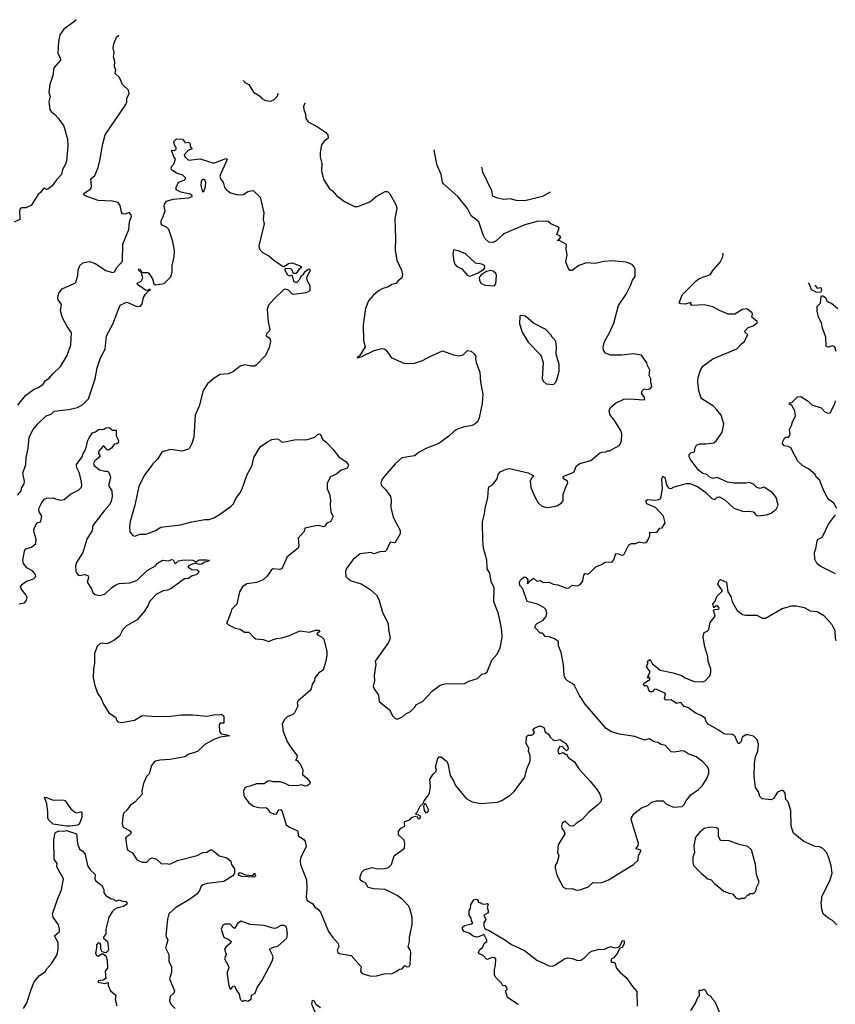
# Model space of a CAD drawing. Extents: x 1933546 to 2138868, y 524910 to 667279.
# Tile 462 of 466: x 2078270 to 2085689, y 637952 to 646914. Entities that reach past the tile are written whole.
import ezdxf

# ---------------------------------------------------------------- set-up
doc = ezdxf.new("R2010")
doc.units = 0

msp = doc.modelspace()

# ---------------------------------------------------------------- linework, layer by layer
at = {"layer": '0CON10XD'}
for points in [[(2078785, 646913.6), (2078760.3, 646889.7), (2078672.1, 646827.9), (2078634.2, 646775), (2078622, 646715), (2078615.8, 646605), (2078639.2, 646565), (2078640, 646545), (2078581.4, 646475), (2078570, 646405), (2078544.2, 646324.2), (2078536, 646255), (2078547.5, 646215), (2078534.4, 646165), (2078543.8, 646095), (2078555, 646077.5), (2078587.5, 646055), (2078623.8, 646013.8), (2078671.2, 645945), (2078706.2, 645825), (2078708.8, 645765), (2078696.4, 645626.4), (2078685, 645592.5), (2078659.5, 645550.5), (2078651.2, 645505), (2078603.3, 645455), (2078565, 645402.5), (2078525, 645370), (2078515, 645366.7), (2078495, 645381.2), (2078485, 645376.2), (2078459.5, 645340.5), (2078435, 645320), (2078375, 645222.5), (2078325, 645200), (2078289.3, 645200.7), (2078275, 645193.3), (2078268, 645175), (2078270, 645095), (2078218.9, 645071.1)], [(2078253.1, 643405), (2078324.6, 643495.4), (2078394, 643545), (2078445, 643569.2), (2078482, 643595), (2078505, 643628.8), (2078537.6, 643652.4), (2078573.8, 643695), (2078642.4, 643757.6), (2078701.7, 643858.3), (2078734, 643955), (2078740, 644065), (2078700.3, 644120.3), (2078658.8, 644198.8), (2078641.9, 644265), (2078650, 644320), (2078620.8, 644365), (2078618, 644385), (2078627.1, 644425), (2078657.1, 644465), (2078771.2, 644515), (2078782, 644525), (2078800, 644585), (2078803.1, 644635), (2078817.5, 644675), (2078845, 644700), (2078905, 644714.2), (2078955, 644695.7), (2079055, 644632), (2079115, 644612), (2079132.5, 644617.5), (2079152.7, 644657.3), (2079205.4, 644714.6), (2079207.9, 644872.1), (2079262, 645005), (2079268, 645075), (2079285.8, 645125), (2079285, 645136.7), (2079265, 645157.5), (2079226.1, 645143.9), (2079205, 645146.7), (2079195, 645162.5), (2079183.3, 645223.3), (2079165, 645250), (2079115, 645260.6), (2078985, 645269.2), (2078865, 645310.8), (2078851.7, 645321.7), (2078857.5, 645335), (2078916.2, 645375), (2078923.3, 645395), (2078917.5, 645465), (2078953.4, 645496.6), (2078982.4, 645567.6), (2078997.9, 645632.1), (2079025.8, 645785), (2079048.6, 645865), (2079235, 646142), (2079244.3, 646165), (2079245.8, 646195), (2079267.3, 646242.7), (2079260.8, 646270.8), (2079204.4, 646324.4), (2079177, 646387), (2079138.8, 646425), (2079143.3, 646455), (2079133, 646487), (2079136.1, 646533.9), (2079124.3, 646575), (2079130, 646615), (2079120, 646655), (2079127.1, 646695), (2079152, 646755), (2079169.1, 646770.9), (2079172.7, 646772.4)], [(2080303.8, 646360.4), (2080325, 646337.5), (2080355, 646323.3), (2080396, 646255), (2080451.2, 646221.2), (2080472.5, 646195), (2080505, 646176.7), (2080555, 646173.3), (2080585, 646186.7), (2080611.2, 646215), (2080624.3, 646243.6)], [(2080864, 646156.3), (2080864, 646155), (2080852, 646125), (2080854.3, 646095), (2080870, 646055), (2080872, 646015), (2080894, 645985), (2080979.7, 645939.7), (2081050.5, 645890.5), (2081073.8, 645865), (2081076.7, 645835), (2081040.8, 645809.2), (2081016.7, 645775), (2081003.6, 645703.6), (2081003.9, 645666.1), (2081018.8, 645605), (2081016.4, 645536.4), (2081037.5, 645455), (2081087.5, 645375), (2081116.4, 645356.4), (2081152.5, 645315), (2081225, 645260), (2081315, 645213.3), (2081345, 645213.3), (2081455, 645256.7), (2081514.2, 645305.8), (2081595, 645348.8), (2081615, 645348.8), (2081638.3, 645328.3), (2081693.8, 645225), (2081701.2, 645195), (2081684, 645105), (2081689.2, 644925), (2081684.2, 644814.2), (2081702, 644725), (2081744, 644634), (2081751.2, 644595), (2081746.7, 644565), (2081710, 644535), (2081696.1, 644513.9), (2081655, 644503.3), (2081625, 644482), (2081572.7, 644467.3), (2081535, 644446.2), (2081485, 644403.8), (2081444.3, 644355.7), (2081414.2, 644285), (2081394.2, 644135), (2081396.2, 643995), (2081413.3, 643935), (2081363, 643857), (2081340, 643835), (2081377.5, 643845), (2081495, 643901.9), (2081565, 643920), (2081585, 643916.7), (2081602.5, 643905), (2081650.3, 643840.3), (2081770, 643785), (2081861.2, 643788.8), (2081935, 643812.5), (2081975, 643832), (2082015, 643855.8), (2082115, 643898.8), (2082215, 643864), (2082265, 643853.8), (2082305, 643863.3), (2082345, 643902.5), (2082376.7, 643896.7), (2082405, 643872.5), (2082419.3, 643849.3), (2082416.7, 643825), (2082423.3, 643795), (2082456.7, 643705), (2082463.3, 643615), (2082483.3, 643505), (2082478.3, 643421.7), (2082448.9, 643291.1), (2082435.8, 643254.2), (2082412.5, 643235), (2082385, 643220.8), (2082304.4, 643205.6), (2082252.1, 643187.9), (2082220.9, 643169.1), (2082175, 643122), (2082084.2, 643055.8), (2081975, 643014.2), (2081903.4, 642976.6), (2081860, 642945), (2081745, 642925.7), (2081685, 642872), (2081589.5, 642760.5), (2081568.8, 642731.2), (2081554.2, 642695), (2081561.2, 642675), (2081601.2, 642635), (2081642.5, 642575), (2081649.2, 642545), (2081647.1, 642475), (2081666, 642385), (2081730, 642265), (2081731.2, 642235), (2081685, 642156.7), (2081675, 642151.2), (2081645, 642158), (2081636.1, 642153.9), (2081606.9, 642085), (2081595, 642073.3), (2081545, 642071.2), (2081495, 642053.3), (2081465, 642065.6), (2081367.3, 642052.7), (2081305, 642001.2), (2081246.7, 641925), (2081233.8, 641895), (2081237.5, 641845), (2081256.7, 641825), (2081285, 641807.5), (2081375, 641779.2), (2081455, 641730.8), (2081515.6, 641675), (2081535.6, 641635.6), (2081571.7, 641521.7), (2081621.4, 641415), (2081624.4, 641365), (2081640, 641285), (2081623.8, 641245), (2081504.5, 641075.5), (2081508.8, 641045), (2081493.3, 640945), (2081496.4, 640896.4), (2081486.7, 640845), (2081493.3, 640825), (2081533.3, 640765), (2081539.3, 640709.3), (2081633, 640633), (2081664.3, 640574.3), (2081685, 640552.5), (2081705, 640547.5), (2081751.7, 640568.3), (2081783.9, 640596.1), (2081824.1, 640615.9), (2081863.9, 640656.1), (2081878.3, 640681.7), (2081933, 640707), (2082025.8, 640804.2), (2082095, 640855.8), (2082140.3, 640869.7), (2082316.4, 640873.6), (2082356.1, 640893.9), (2082435, 640917.5), (2082475, 640957.5), (2082505, 640963.3), (2082522.3, 640977.7), (2082564.1, 641085.9), (2082610, 641135), (2082640, 641195), (2082658.8, 641295), (2082656.2, 641355), (2082642, 641435), (2082621.2, 641515), (2082583.8, 641615), (2082587.5, 641745), (2082558.7, 641798.7), (2082548.1, 641875), (2082523.8, 641915), (2082519.2, 641995), (2082490.6, 642105), (2082481.9, 642175), (2082478.8, 642345), (2082498.6, 642415), (2082503.5, 642465), (2082527.1, 642565), (2082535, 642650), (2082544.1, 642665.9), (2082571.7, 642681.7), (2082613.3, 642735), (2082623.3, 642775), (2082640.5, 642799.5), (2082695.9, 642824.1), (2082725, 642828.8), (2082895, 642788.9), (2082940, 642765), (2082940, 642755), (2082925, 642740), (2082914.4, 642715), (2082920, 642655), (2082955, 642570), (2082985, 642517.5), (2083020, 642485), (2083065, 642473.3), (2083135, 642482.5), (2083165, 642492.5), (2083197.5, 642515), (2083212.5, 642535), (2083212.5, 642595), (2083243.3, 642675), (2083256.7, 642695), (2083253.6, 642713.6), (2083217.5, 642735), (2083213.3, 642755), (2083311.2, 642795), (2083335, 642852.5), (2083366.7, 642875), (2083466.8, 642903.2), (2083545, 642967.5), (2083565, 642977.5), (2083605, 642980), (2083615, 642990), (2083635, 642990), (2083723, 643037), (2083743, 643077), (2083746.2, 643145), (2083737.5, 643175), (2083700.9, 643230.9), (2083675, 643276.2), (2083642, 643315), (2083634, 643335), (2083631.2, 643355), (2083645, 643383.3), (2083690, 643425), (2083765, 643460.8), (2083815, 643464.2), (2083950, 643455), (2083956.7, 643463.3), (2083953.3, 643475), (2083926.7, 643515), (2083932.5, 643535), (2083950, 643555), (2083975, 643548.8), (2084005.9, 643554.1), (2084020, 643575), (2084010, 643615), (2084010, 643645), (2083997.5, 643675), (2084002.5, 643725), (2083980, 643765), (2083975, 643790), (2083925, 643860), (2083855, 643873.8), (2083745, 643860.8), (2083645, 643860.8), (2083597.7, 643877.7), (2083580, 643905), (2083578.3, 643931.7), (2083590, 643985), (2083635.7, 644064.3), (2083675, 644152.5), (2083717.9, 644312.1), (2083785.5, 644414.5), (2083829.2, 644500.8), (2083845, 644542.5), (2083870, 644575), (2083867.5, 644645), (2083860, 644665), (2083840, 644685), (2083788.3, 644708.3), (2083655, 644717.5), (2083585, 644714), (2083505, 644694.2), (2083425, 644700.8), (2083355, 644677.1), (2083295, 644631.2), (2083275, 644630), (2083258, 644655), (2083239.3, 644709.3), (2083250, 644775), (2083240, 644825), (2083245, 644867.5), (2083185, 644900), (2083160, 644905), (2083178.3, 644911.7), (2083192.5, 644935), (2083185, 644946.2), (2083157.5, 644957.5), (2083176, 645015), (2083172.5, 645025), (2083102.5, 645055), (2083076, 645076), (2082985, 645078.6), (2082865, 645047.1), (2082675, 644965.6), (2082605, 644900.6), (2082575, 644886.7), (2082537.6, 644887.6), (2082505, 644920), (2082485, 644956.2), (2082445.6, 645075), (2082377.6, 645127.6), (2082344.4, 645195), (2082254.4, 645305), (2082125, 645418.8), (2082115.8, 645435), (2082103.4, 645503.4), (2082063.5, 645595), (2082039.6, 645728.1)], [(2078248.6, 642585), (2078282.9, 642625), (2078288.5, 642655), (2078310.7, 642689.3), (2078313.3, 642715), (2078297.1, 642785), (2078326.1, 642866.1), (2078330, 642925), (2078348.5, 643015), (2078357.1, 643115), (2078392, 643185), (2078435, 643235.8), (2078512.1, 643307.9), (2078555, 643322), (2078585, 643351.9), (2078715, 643366.5), (2078795, 643384.5), (2078845, 643412.9), (2078896.3, 643463.7), (2078955.6, 643645), (2078975.5, 643744.5), (2079004.7, 643835.3), (2079046.4, 643913.6), (2079059.5, 644035), (2079118, 644142), (2079160.4, 644255), (2079185, 644316.2), (2079235, 644340.8), (2079245, 644342), (2079335, 644303.3), (2079367.5, 644305), (2079383.9, 644326.1), (2079396, 644385), (2079413, 644417), (2079437.5, 644442.5), (2079460, 644455), (2079455, 644460), (2079435, 644450), (2079415, 644453.3), (2079341.2, 644505), (2079337.5, 644515), (2079375, 644532.5), (2079390, 644565), (2079378.3, 644608.3), (2079350.8, 644635), (2079353, 644647), (2079365, 644643.8), (2079378.3, 644618.3), (2079391.9, 644611.9), (2079435, 644614.2), (2079445, 644607.1), (2079477.1, 644555), (2079491.1, 644511.1), (2079505, 644500), (2079585, 644512), (2079645.6, 644574.4), (2079657.5, 644615), (2079656, 644675), (2079675.9, 644754.1), (2079678.8, 644808.8), (2079662, 644895), (2079626.7, 645005), (2079606.2, 645025), (2079565, 645044.4), (2079556.9, 645055), (2079555.6, 645085), (2079575, 645122.5), (2079594.2, 645175), (2079584, 645214), (2079586.1, 645233.9), (2079605, 645262.2), (2079665, 645280), (2079805, 645293.3), (2079840, 645305), (2079840, 645315), (2079820, 645325), (2079734.3, 645344.3), (2079692.5, 645365), (2079692.5, 645385), (2079713.3, 645435), (2079765, 645454), (2079778.8, 645465), (2079778, 645475), (2079755, 645499.2), (2079695, 645516.7), (2079652.5, 645545), (2079647, 645557), (2079651.7, 645578.3), (2079672.3, 645597.7), (2079687.5, 645645), (2079673.3, 645665), (2079650, 645725), (2079675, 645722.5), (2079692.5, 645735), (2079693.3, 645745), (2079673.9, 645783.9), (2079673.3, 645805), (2079695, 645830), (2079750, 645825), (2079770, 645805), (2079773, 645793), (2079805, 645797.5), (2079818.3, 645788.3), (2079823, 645753), (2079840, 645735), (2079815, 645730), (2079795, 645717.5), (2079767.5, 645685), (2079773.3, 645665), (2079805, 645634), (2079913, 645647), (2080035, 645606.7), (2080145, 645650), (2080156.7, 645645), (2080146.4, 645613.6), (2080098.8, 645515), (2080092, 645485), (2080099.1, 645459.1), (2080121.2, 645435), (2080132, 645385), (2080147.3, 645367.3), (2080187, 645337), (2080255, 645319.5), (2080306.7, 645323.3), (2080345, 645348.8), (2080385, 645360), (2080396.4, 645356.4), (2080457.7, 645297.7), (2080491.2, 645155), (2080483.8, 645095), (2080493.3, 645055), (2080446.7, 644855), (2080450, 644825), (2080477.5, 644795), (2080535.8, 644765.8), (2080585, 644723.3), (2080665, 644670), (2080675, 644666.7), (2080715.7, 644694.3), (2080745, 644700), (2080816.5, 644676.5), (2080833.3, 644665), (2080831.2, 644655), (2080810, 644640), (2080785, 644603.8), (2080760, 644605), (2080749.2, 644635), (2080735, 644647.1), (2080685, 644650), (2080682.5, 644635), (2080705, 644590), (2080725, 644582.5), (2080742.5, 644587.5), (2080750, 644580), (2080765, 644531.2), (2080775, 644524.2), (2080793.8, 644526.2), (2080818.3, 644551.7), (2080833.8, 644585), (2080851.4, 644598.6), (2080868.8, 644625), (2080895, 644643.3), (2080907.5, 644645), (2080913.3, 644635), (2080878, 644565), (2080886.1, 644536.1), (2080910, 644495), (2080910, 644445), (2080875, 644429.2), (2080763.2, 644413.2), (2080745, 644419.2), (2080715, 644453.3), (2080685, 644461.9), (2080672.9, 644457.1), (2080580.7, 644369.3), (2080533.9, 644316.1), (2080521.7, 644278.3), (2080530, 644165), (2080546.2, 644095), (2080540, 644080), (2080514.3, 644055), (2080510.8, 644035), (2080545.7, 644015.7), (2080551.2, 643985), (2080540.5, 643929.5), (2080505, 643856.2), (2080421.2, 643768.8), (2080405, 643758.8), (2080375, 643758.8), (2080315, 643773.3), (2080275, 643760), (2080215, 643712), (2080168.3, 643691.7)], [(2083096.8, 645343.1), (2083026.2, 645305), (2082865, 645265.6), (2082786.9, 645266.9), (2082735, 645282), (2082675, 645276), (2082615, 645290), (2082575, 645307.5), (2082565.5, 645355.5), (2082484.2, 645525), (2082474.1, 645569.9)], [(2079935, 645347.5), (2079945, 645350), (2079959.2, 645395), (2079962.9, 645435), (2079955, 645455.7), (2079935, 645461.4), (2079919.4, 645445), (2079919.2, 645405), (2079930, 645355), (2079935, 645347.5)], [(2082365, 644579.2), (2082375, 644582.5), (2082440.3, 644609.7), (2082489.5, 644640.5), (2082502, 644655), (2082498.8, 644675), (2082475, 644687.1), (2082415, 644698.8), (2082325, 644782.5), (2082267, 644807), (2082215, 644820), (2082209.3, 644779.3), (2082218, 644715), (2082229.5, 644689.5), (2082245, 644670), (2082292.5, 644645), (2082345, 644586), (2082365, 644579.2)], [(2083320, 641765), (2083345, 641760), (2083368.3, 641771.7), (2083392, 641805), (2083403, 641857), (2083415, 641873.3), (2083435, 641867.5), (2083453.6, 641876.4), (2083512.5, 641935), (2083562.5, 641955), (2083595, 641977.5), (2083659.3, 641980.7), (2083673.6, 641996.4), (2083693.9, 642056.1), (2083715, 642053.8), (2083745, 642040), (2083765, 642042.5), (2083810, 642135), (2083835, 642146.2), (2083875, 642147.5), (2083905, 642162.5), (2083945, 642153.8), (2083965, 642156.7), (2083976.7, 642165), (2084002.5, 642215), (2084001.7, 642248.3), (2084065, 642247.5), (2084093.6, 642286.4), (2084115, 642290), (2084142.5, 642335), (2084127.5, 642395), (2084053, 642473), (2083976.1, 642506.1), (2083966.7, 642535), (2083981.7, 642548.3), (2084045, 642541.2), (2084085, 642546.7), (2084102.5, 642555), (2084116, 642645), (2084112.5, 642735), (2084121.3, 642758.7), (2084138, 642748), (2084155, 642677.5), (2084175, 642651.2), (2084195, 642647.5), (2084225, 642662.5), (2084335, 642691.2), (2084365, 642691.2), (2084435, 642666), (2084510.5, 642610.5), (2084566.4, 642556.4), (2084595, 642547.5), (2084615, 642567.5), (2084635, 642572.5), (2084685, 642543.8), (2084765, 642466.7), (2084855, 642438.8), (2084905, 642440), (2084945, 642433.3), (2084956, 642426), (2084967.5, 642405), (2084985, 642396.7), (2085065, 642406.7), (2085105, 642423.3), (2085151.7, 642458.3), (2085170, 642495), (2085150, 642565), (2085137.3, 642587.3), (2085115, 642610), (2085045, 642656.2), (2085035, 642658.8), (2085005, 642646.7), (2084975, 642657.5), (2084945, 642686.7), (2084905, 642702.5), (2084875, 642696.2), (2084765, 642696), (2084710, 642705), (2084615, 642745.8), (2084575, 642736.7), (2084549.3, 642749.3), (2084520, 642775), (2084485, 642783.8), (2084445, 642813.3), (2084370.7, 642910.7), (2084360, 642935), (2084360.8, 642955), (2084375, 642970), (2084409.5, 642980.5), (2084413.2, 643016.8), (2084427.5, 643042.5), (2084455, 643054), (2084512.3, 643052.3), (2084585, 643063.8), (2084610, 643085), (2084659.5, 643160.5), (2084676.7, 643235), (2084650, 643315), (2084610, 643365), (2084580, 643395), (2084475, 643464.3), (2084465, 643476.7), (2084448.1, 643535), (2084440, 643615), (2084443.4, 643656.6), (2084461.9, 643725), (2084485, 643758.8), (2084574.3, 643825.7), (2084795, 643916.7), (2084835, 643962.5), (2084859.3, 643980.7), (2084892.5, 644045), (2084863.6, 644073.6), (2084865, 644080), (2084896.4, 644113.6), (2084941.7, 644128.3), (2084980, 644155), (2084978.3, 644168.3), (2084930, 644205), (2084937.5, 644235), (2084932.5, 644245), (2084885, 644282.5), (2084845, 644276.7), (2084775, 644233.3), (2084715, 644233.3), (2084635, 644267.5), (2084575, 644298.8), (2084525, 644312.5), (2084495, 644317.5), (2084383.6, 644313.6), (2084370, 644325), (2084377, 644333), (2084375, 644340), (2084325, 644323.3), (2084287, 644327), (2084270, 644335), (2084290, 644395), (2084302.5, 644415), (2084421.2, 644535), (2084451.1, 644558.9), (2084554.3, 644595.7), (2084575, 644631.2), (2084641.7, 644708.3), (2084665.8, 644755), (2084670, 644785), (2084669.6, 644789.8)], [(2082585, 644492.5), (2082601.7, 644508.3), (2082608.1, 644585), (2082601.2, 644605), (2082576.7, 644625), (2082555, 644631.4), (2082515, 644620.6), (2082468.5, 644591.5), (2082454.4, 644575.6), (2082449.2, 644565), (2082452.3, 644542.3), (2082466.1, 644516.1), (2082485, 644503.3), (2082506.4, 644496.4), (2082585, 644492.5)], [(2085507.6, 644497), (2085507.5, 644495), (2085525, 644469.2), (2085555, 644476.2), (2085560.5, 644470.5), (2085565, 644450), (2085555, 644430), (2085515, 644433.8), (2085474.2, 644454.2), (2085461.7, 644491.7), (2085445.7, 644518.6)], [(2085696.2, 643895), (2085685, 643937.5), (2085665, 643946.7), (2085625, 643934.2), (2085612.5, 643935), (2085605, 643942.5), (2085602.9, 644025), (2085573.5, 644105), (2085564.4, 644155), (2085537.5, 644205), (2085525, 644260), (2085524.2, 644305), (2085555, 644333.3), (2085560, 644390), (2085565, 644400), (2085575, 644400), (2085600, 644385), (2085615, 644350), (2085656.2, 644335), (2085712.5, 644285)], [(2083125, 643592.5), (2083146.1, 643613.9), (2083156.7, 643635), (2083176.2, 643715), (2083176.2, 643775), (2083149.3, 643869.3), (2083152.5, 643935), (2083147, 643987), (2083112.5, 644025), (2083102.5, 644045), (2083055, 644093.3), (2082945, 644152.5), (2082870, 644215), (2082825, 644220), (2082820, 644215), (2082816.7, 644145), (2082840.5, 644070.5), (2082895, 643980), (2083010.5, 643860.5), (2083031.2, 643795), (2083022.5, 643645), (2083033, 643623), (2083058.3, 643598.3), (2083125, 643592.5)], [(2080168.3, 643691.7), (2080095, 643684.2), (2080037.9, 643652.1), (2079979.7, 643600.3), (2079940.3, 643539.7), (2079902, 643395), (2079865.7, 643314.3), (2079854.2, 643115), (2079835.7, 643055), (2079815, 643013.3), (2079805, 643004.2), (2079745, 642987.5), (2079645, 643001.4), (2079575, 642984), (2079559.5, 642970.5), (2079523.8, 642915), (2079479.7, 642870.3), (2079403.4, 642766.6), (2079354.3, 642665), (2079317.1, 642495), (2079274.2, 642345.8), (2079268.6, 642305), (2079272.7, 642252.7), (2079299.4, 642219.4), (2079315, 642213.1), (2079365, 642230), (2079415, 642230), (2079435, 642236.7), (2079505, 642265.8), (2079555, 642295.7), (2079733.6, 642316.4), (2079835, 642344), (2079955, 642365.5), (2079995, 642365.6), (2080035, 642380.8), (2080088.3, 642411.7), (2080194.3, 642485.7), (2080215, 642506.7), (2080235.8, 642555), (2080275, 642608.8), (2080297.2, 642652.8), (2080338.6, 642775), (2080384.2, 642855), (2080399.7, 642930.3), (2080456, 643025), (2080515, 643065.6), (2080565, 643092.5), (2080605, 643100), (2080625, 643095.8), (2080652, 643072), (2080665, 643068.1), (2080785, 643092.3), (2080875, 643090.3), (2080955.3, 643114.7), (2080981.2, 643138.8), (2080995, 643144), (2081005, 643138.8), (2081023.1, 643095), (2081058.1, 643068.1), (2081121, 643001), (2081174.2, 642934.2), (2081239.6, 642889.6), (2081258.8, 642865), (2081261.2, 642855), (2081247.5, 642832.5), (2081195, 642812.5), (2081155, 642781.2), (2081096.8, 642753.2), (2081068, 642695), (2081067.5, 642645), (2081087.5, 642595), (2081098, 642545), (2081094.3, 642495), (2081101.2, 642435), (2081118, 642395), (2081118.8, 642385), (2081103.3, 642355), (2081095, 642342.5), (2081065, 642330), (2081045.9, 642304.1), (2081035, 642298.8), (2080985, 642308.9), (2080950, 642305), (2080862.5, 642285), (2080856.7, 642255), (2080803.8, 642195), (2080810, 642125), (2080804, 642105), (2080704.5, 642025.5), (2080655.4, 641914.6), (2080635, 641909.5), (2080573.8, 641915), (2080557.8, 641902.2), (2080521.7, 641848.3), (2080485, 641816.7), (2080425, 641790), (2080335, 641778.1), (2080296.8, 641753.2), (2080270.8, 641705), (2080245.8, 641595), (2080196, 641545), (2080191.7, 641518.3), (2080161.7, 641438.3), (2080150, 641425), (2080170, 641405), (2080230, 641375), (2080275, 641366.7), (2080315, 641340), (2080355, 641340), (2080396.7, 641295), (2080419.5, 641279.5), (2080485, 641271.2), (2080535, 641254), (2080575, 641273.3), (2080609.3, 641280.7), (2080655, 641286.7), (2080725, 641310), (2080817, 641353), (2080905, 641340), (2080962.3, 641357.7), (2080995, 641356.7), (2081000, 641345), (2080972.5, 641325), (2080980, 641315), (2081015, 641297.5), (2081037.5, 641275), (2081063, 641163), (2081063, 641127), (2081051.2, 641065), (2081030, 640995), (2080990.5, 640969.5), (2080956.2, 640925), (2080952, 640895), (2080932, 640865), (2080921.2, 640825), (2080908.8, 640805), (2080802.5, 640715), (2080794, 640695), (2080800, 640665), (2080770, 640605), (2080755, 640591.2), (2080702.3, 640567.7), (2080680, 640545), (2080656.7, 640505), (2080668, 640435), (2080704, 640345), (2080726.2, 640305), (2080794.2, 640215), (2080787.5, 640182.5), (2080780, 640175), (2080795, 640170), (2080828.8, 640128.8), (2080846.2, 640085), (2080842.5, 640045), (2080878.8, 640015), (2080912, 639975), (2080907.1, 639955), (2080885, 639939.5), (2080865, 639939.1), (2080835, 639948.9), (2080795, 639942), (2080722.6, 639942.6), (2080683.5, 639963.5), (2080638.3, 639978.2), (2080575, 639977.5), (2080545, 639987.1), (2080527.5, 639982.5), (2080495, 639958), (2080425, 639958.8), (2080365, 639936.7), (2080335, 639932.5), (2080317, 639923), (2080306.7, 639895), (2080307.5, 639855), (2080315, 639840), (2080355, 639787.5), (2080397.5, 639755), (2080445, 639742.7), (2080515, 639740), (2080530, 639730), (2080545, 639702.5), (2080585, 639683.3), (2080605, 639687.5), (2080627, 639723), (2080646.4, 639726.4), (2080657.3, 639707.3), (2080694.2, 639585), (2080724.5, 639564.5), (2080790, 639535), (2080798.8, 639525), (2080803.8, 639485), (2080851.2, 639455), (2080866.2, 639435), (2080876.2, 639385), (2080825.7, 639284.3), (2080820, 639255), (2080825.9, 639225.9), (2080877.5, 639085), (2080881.1, 639005), (2080876.1, 638926.1), (2080885, 638897.5), (2080935.9, 638865.9), (2080956.1, 638836.1), (2080986.7, 638815), (2081008.8, 638785), (2081080, 638615), (2081115, 638562.5), (2081167.5, 638505), (2081173.3, 638475), (2081159.2, 638445), (2081163.5, 638423.5), (2081175.7, 638415.7), (2081285, 638397.5), (2081377.5, 638295), (2081371.2, 638255), (2081384.2, 638234.2), (2081465, 638208), (2081515, 638210.8), (2081585, 638228.8), (2081657.3, 638232.7), (2081695, 638250), (2081725, 638272.5), (2081750, 638275), (2081773, 638307), (2081795, 638293.3), (2081813.6, 638296.4), (2081822, 638315), (2081829.2, 638425), (2081825, 638442.5), (2081803.3, 638475), (2081816.1, 638523.9), (2081816.4, 638563.6), (2081840, 638675), (2081840, 638745), (2081818.8, 638825), (2081807.3, 638847.3), (2081755, 638903.3), (2081704.1, 638944.1), (2081595, 638996.2), (2081487, 639003), (2081440, 639015), (2081415, 639057.5), (2081385, 639070), (2081367.5, 639085), (2081367.5, 639115), (2081382.5, 639155), (2081405, 639176.7), (2081475, 639196.2), (2081525, 639186.2), (2081595, 639190), (2081625, 639198), (2081653.3, 639225), (2081677.5, 639305), (2081770, 639375), (2081772.5, 639415), (2081766.2, 639445), (2081715.8, 639495), (2081715, 639526.7), (2081736.7, 639555), (2081772.5, 639575), (2081770, 639605), (2081775, 639616.7), (2081818.8, 639631.2), (2081837.7, 639652.3), (2081865, 639663.8), (2081885, 639657.5), (2081895, 639640), (2081913.3, 639645), (2081915, 639666.2), (2081870, 639685), (2081885, 639700), (2081912.5, 639755), (2081940, 639780), (2081950, 639805), (2081988, 639855), (2081999.2, 639875), (2082001.4, 639895), (2082005.6, 639935), (2082001.8, 639998.2), (2082027.5, 640045), (2082058.8, 640075), (2082062, 640085), (2082052.5, 640115), (2082075, 640190), (2082085, 640203.3), (2082103.8, 640206.2), (2082153.9, 640163.9), (2082163.8, 640145), (2082186.7, 640035), (2082220.7, 639980.7), (2082233.9, 639943.9), (2082332.5, 639825), (2082385, 639796.7), (2082465, 639780), (2082615, 639793.3), (2082655, 639807.5), (2082732.5, 639855), (2082769.5, 639890.5), (2082865, 640020), (2082882.5, 640095), (2082912.5, 640165), (2082912.5, 640215), (2082897.5, 640255), (2082900, 640285), (2082878, 640325), (2082881.7, 640388.3), (2082895, 640402.5), (2082925, 640403.3), (2082945, 640411.2), (2082953, 640433), (2082937.5, 640455), (2082955, 640470), (2082995, 640483.3), (2083015, 640483.3), (2083039.5, 640469.5), (2083048, 640435), (2083080.9, 640410.9), (2083099.8, 640379.8), (2083125.8, 640355.8), (2083145, 640352), (2083185, 640364), (2083237.5, 640325), (2083257, 640297), (2083260, 640275), (2083245, 640260), (2083207.1, 640297.1), (2083182, 640298), (2083166.7, 640265), (2083168, 640245), (2083185, 640232.2), (2083215, 640243.3), (2083235, 640230), (2083245, 640230), (2083262.5, 640195), (2083313, 640163), (2083357.5, 640095), (2083457.7, 639987.7), (2083523.3, 639905), (2083547.5, 639865), (2083562.5, 639815), (2083557.5, 639795), (2083527.5, 639765), (2083445, 639696.7), (2083387.5, 639635), (2083331.7, 639598.3), (2083306.1, 639573.9), (2083275, 639576.2), (2083235, 639615.6), (2083225, 639615.6), (2083205, 639597.5), (2083200, 639575), (2083203.1, 639555), (2083223.3, 639525), (2083227.5, 639505), (2083168.8, 639405), (2083161.2, 639335), (2083173.8, 639305), (2083160, 639245), (2083140, 639215), (2083140.7, 639190.7), (2083155, 639130), (2083177.5, 639085), (2083215, 639020), (2083245, 639002.5), (2083295, 639007.5), (2083335, 638992.5), (2083366.4, 638993.6), (2083445, 639022.5), (2083485, 639062.5), (2083515, 639057.5), (2083565, 639061.2), (2083625.7, 639084.3), (2083855, 639223.8), (2083897.5, 639265), (2083898.3, 639308.3), (2083920, 639345), (2083920, 639355), (2083878.3, 639368.3), (2083877.5, 639375), (2083896.7, 639395), (2083898.8, 639415), (2083833.3, 639635), (2083835, 639650), (2083857.5, 639685), (2083925, 639741.2), (2083985, 639762), (2084017.3, 639792.7), (2084063.9, 639803.9), (2084125, 639803.3), (2084155, 639773.3), (2084217, 639747), (2084295, 639752.5), (2084316.1, 639773.9), (2084329.3, 639800.7), (2084375, 639860), (2084445, 639906.2), (2084481.2, 639945), (2084523.8, 640015), (2084538.8, 640055), (2084538.8, 640085), (2084526.7, 640115), (2084485, 640160), (2084425, 640206.2), (2084352.3, 640232.3), (2084315, 640256.2), (2084295, 640258.8), (2084223.6, 640246.4), (2084195, 640248.8), (2084145, 640307.5), (2084105, 640315.8), (2084075, 640334), (2084040.3, 640340.3), (2083995, 640368), (2083955, 640356), (2083865, 640389.2), (2083725, 640410), (2083653.1, 640433.1), (2083605, 640462), (2083413.8, 640685), (2083361.7, 640761.7), (2083315.5, 640855), (2083295, 640872.9), (2083252.5, 640895), (2083235.8, 640915), (2083224.3, 640944.3), (2083216, 641045), (2083195.7, 641155.7), (2083171.2, 641215), (2083172, 641255), (2083135, 641277.8), (2083085, 641295.6), (2083050.3, 641300.3), (2083033.3, 641325), (2083025, 641331.2), (2083005, 641330), (2082958.8, 641378.8), (2082959.2, 641395), (2082972.5, 641415), (2083031.3, 641448.7), (2083058.3, 641481.7), (2083064, 641515), (2083056, 641545), (2083038.8, 641565), (2082981.2, 641595), (2082885, 641617.5), (2082848, 641735), (2082818.8, 641765), (2082816.4, 641793.6), (2082821.2, 641808.8), (2082840.7, 641829.3), (2082855, 641840), (2082875, 641840), (2082893.3, 641815), (2082885, 641783.3), (2082896.7, 641785), (2082912.5, 641807.5), (2082945, 641831.2), (2082975, 641802.5), (2083005, 641808.6), (2083035, 641791.8), (2083085, 641794.3), (2083123.3, 641775), (2083165, 641770.5), (2083245, 641738.8), (2083268.3, 641741.7), (2083295, 641766.7), (2083320, 641765)], [(2085702, 642465), (2085675, 642512.5), (2085635, 642544), (2085615, 642568), (2085584.6, 642624.6), (2085546.2, 642725), (2085517.7, 642747.7), (2085505.8, 642775.8), (2085446.7, 642825), (2085395, 642852), (2085350, 642895), (2085285, 643016.2), (2085265, 643028), (2085225, 643036.7), (2085210, 643055), (2085211.2, 643075), (2085227.5, 643105), (2085243.6, 643116.4), (2085265, 643112.5), (2085270.7, 643119.3), (2085278.8, 643145), (2085272.5, 643185), (2085290.5, 643219.5), (2085298.8, 643255), (2085327.5, 643305), (2085320, 643355), (2085293, 643403), (2085278.3, 643411.7), (2085270, 643415), (2085272.5, 643427.5), (2085295, 643430), (2085345, 643480), (2085375, 643484), (2085441.9, 643441.9), (2085475, 643408.8), (2085560.7, 643380.7), (2085595, 643343.3), (2085625, 643332.5), (2085643, 643337), (2085683.9, 643416.1), (2085692, 643445)], [(2078265, 641596.7), (2078315, 641607.5), (2078330.7, 641629.3), (2078338.8, 641655), (2078330, 641675), (2078282.9, 641735), (2078278.1, 641755), (2078295, 641777.1), (2078325, 641799.2), (2078395, 641823.8), (2078417, 641847), (2078412.5, 641865), (2078387, 641897), (2078335.5, 641925.5), (2078304.5, 641965), (2078299.4, 641995), (2078313, 642077), (2078323.7, 642096.3), (2078376.3, 642113.7), (2078416, 642145), (2078419.2, 642185), (2078400.4, 642245), (2078399.8, 642270.2), (2078405, 642293.3), (2078425, 642330), (2078435, 642338.8), (2078460, 642345), (2078466.7, 642365), (2078471.2, 642395), (2078448, 642435), (2078444.2, 642465), (2078470.7, 642519.3), (2078495, 642550), (2078515, 642560), (2078575, 642561.2), (2078595, 642553.8), (2078638.3, 642541.7), (2078675, 642548), (2078733.3, 642595), (2078805, 642631.2), (2078830.7, 642659.3), (2078836.2, 642675), (2078832.9, 642705), (2078814.3, 642785), (2078790, 642835), (2078786.7, 642865), (2078839.2, 642935), (2078848, 642965), (2078872.3, 643007.7), (2078890, 643085), (2078901.3, 643108.7), (2078933.3, 643155), (2078958.3, 643161.7), (2078987.5, 643185), (2079035, 643187.5), (2079055, 643200), (2079085, 643203.3), (2079115, 643178.8), (2079147.5, 643177.5), (2079146.2, 643125), (2079170, 643085), (2079165, 643062), (2079155, 643052.5), (2079129.3, 643050.7), (2079105, 643013.3), (2079075, 642996.7), (2079065, 642997.5), (2079035, 643034), (2079025, 643030), (2078987.1, 642985), (2078988, 642965), (2079002.5, 642945), (2078985, 642922), (2078952.7, 642897.3), (2078941.5, 642875), (2078946.9, 642855), (2078995, 642817.5), (2079045, 642803.3), (2079065, 642805.8), (2079077.4, 642797.4), (2079090.5, 642770.5), (2079095.4, 642745), (2079076.6, 642675), (2079108.5, 642625), (2079111.5, 642575), (2079102.3, 642527.7), (2079085, 642496.7), (2079037.3, 642445), (2078935, 642310), (2078928.1, 642265), (2078879.4, 642185), (2078844.4, 642065), (2078785.6, 641974.4), (2078777, 641943), (2078781.1, 641895), (2078788.6, 641875), (2078805.8, 641855.8), (2078865, 641863.1), (2078892.5, 641852.5), (2078897.1, 641835), (2078883.1, 641795), (2078923.3, 641735), (2078935, 641700), (2078955, 641682.5), (2078995, 641673.3), (2079043.6, 641686.4), (2079105, 641744.3), (2079145, 641770.5), (2079175, 641781.5), (2079273, 641787), (2079337.1, 641812.9), (2079428.2, 641901.8), (2079505.4, 641944.6), (2079525, 641966.2), (2079570, 641995), (2079625, 641990), (2079655, 642000), (2079665, 641996.7), (2079685, 641960), (2079715, 641988.1), (2079765, 641997.5), (2079845, 641994.5), (2079875, 641980), (2079902.1, 641997.9), (2079968, 641998), (2079986.7, 641995), (2079993.3, 641985), (2079955, 641975.7), (2079925, 641957.5), (2079905, 641955.8), (2079865, 641967.5), (2079810, 641945), (2079800, 641935), (2079835, 641910), (2079885, 641907.5), (2079900, 641895), (2079900, 641885), (2079875, 641860), (2079838.3, 641851.7), (2079805, 641827.5), (2079770, 641825), (2079645.5, 641734.5), (2079615, 641721.4), (2079574.2, 641715.8), (2079515, 641686), (2079451.2, 641618.8), (2079439.2, 641585), (2079405, 641530), (2079337.6, 641452.4), (2079242.8, 641397.2)], [(2085690.7, 641870.7), (2085556.4, 641936.4), (2085525, 641962.5), (2085503.8, 642005), (2085500, 642065), (2085513, 642097), (2085525, 642170), (2085535, 642186.7), (2085565, 642202), (2085575, 642213.8), (2085627.7, 642322.3), (2085692.7, 642407.3)], [(2085702, 638675), (2085664.2, 638715), (2085620.5, 638740.5), (2085580, 638775), (2085565.9, 638815), (2085562.1, 638885), (2085568.2, 638905), (2085566.4, 638935), (2085640, 639075), (2085660.6, 639145), (2085652.1, 639212.1), (2085635, 639277.5), (2085610.9, 639330.9), (2085575, 639369.2), (2085545, 639386), (2085505, 639388), (2085402.5, 639435), (2085309.4, 639509.4), (2085287.8, 639575), (2085285.8, 639715), (2085260, 639795), (2085238.8, 639815), (2085232.5, 639875), (2085217.5, 639895), (2085205, 639900), (2085165, 639882.5), (2085126.2, 639825), (2085105, 639812.9), (2085025, 639822.5), (2085003.3, 639845), (2084990, 639885), (2084964, 639925), (2084950.8, 640025), (2084954.3, 640145), (2084964.5, 640205.5), (2084984.2, 640255), (2084989.5, 640319.5), (2084978.3, 640358.3), (2084945, 640392.5), (2084895, 640406), (2084875, 640404.2), (2084841.2, 640385), (2084834, 640345), (2084815, 640326.7), (2084805, 640327.5), (2084779.7, 640389.7), (2084762.5, 640405), (2084745, 640410), (2084705, 640406.7), (2084675, 640414.4), (2084634.4, 640445), (2084533.4, 640503.4), (2084514.7, 640525), (2084505.4, 640555.4), (2084462.5, 640585), (2084425, 640600.5), (2084347.1, 640655), (2084313.2, 640663.2), (2084285, 640699.2), (2084245, 640691.2), (2084195, 640723.3), (2084155, 640719.2), (2084144.2, 640724.2), (2084136, 640735), (2084144.3, 640775), (2084138, 640785), (2084065, 640818), (2084045, 640820), (2084025, 640796.7), (2084005, 640796.2), (2083992.7, 640812.7), (2083985, 640843.3), (2083975, 640851.2), (2083955, 640852), (2083945, 640863.3), (2083952.5, 640875), (2083985, 640900), (2083995, 640900), (2084006.7, 640915), (2083995, 640930), (2083985, 640920), (2083980, 640925), (2084001.2, 640975), (2084001.2, 640985), (2083972, 641025), (2083983.3, 641055), (2083980, 641075), (2084005, 641090), (2084023, 641053), (2084095, 640994.2), (2084215, 640970), (2084290, 640945), (2084325, 640923.3), (2084405, 640890), (2084483, 640887), (2084505, 640897.5), (2084547, 640943), (2084556.7, 640975), (2084556.7, 641005), (2084533.9, 641073.9), (2084528.8, 641115), (2084503.8, 641205), (2084488.8, 641295), (2084491.2, 641315), (2084497.5, 641335), (2084525, 641350), (2084538.8, 641365), (2084552.3, 641427.7), (2084595.3, 641484.7), (2084581.2, 641538.8), (2084593, 641547), (2084625, 641547.5), (2084632.5, 641555), (2084631.4, 641565), (2084615, 641581.2), (2084602.5, 641577.5), (2084585, 641560), (2084573.9, 641596.1), (2084597, 641623), (2084612.5, 641665), (2084662.5, 641715), (2084620, 641775), (2084630, 641805), (2084645, 641817.5), (2084700, 641795), (2084712.5, 641705), (2084738.8, 641665), (2084752, 641615), (2084796.1, 641536.1), (2084845, 641501.2), (2084876.1, 641493.9), (2084975, 641493.3), (2085025, 641467.5), (2085055, 641467.5), (2085205.8, 641554.2), (2085295, 641580), (2085335, 641578.8), (2085405, 641563.8), (2085460, 641535), (2085525, 641527.5), (2085585, 641491.2), (2085659.1, 641409.1), (2085686.2, 641355), (2085687.5, 641285), (2085695, 641260)], [(2079242.8, 641397.2), (2079207, 641363), (2079176.8, 641303.2), (2079125, 641264), (2079065, 641234), (2079015, 641238.8), (2078995, 641230), (2078975, 641207.5), (2078950, 641145), (2078950, 641055), (2078940, 641005), (2078938.8, 640925), (2078952.5, 640855), (2078978, 640785), (2079011.2, 640735), (2079031.2, 640685), (2079080, 640605), (2079140, 640565), (2079152.5, 640535), (2079163.9, 640523.9), (2079195, 640516.2), (2079315, 640539.2), (2079385, 640580), (2079515, 640570.8), (2079645, 640574.3), (2079735, 640585.7), (2079845, 640586.7), (2079975, 640573.8), (2080045, 640588.8), (2080083, 640587), (2080105, 640592.5), (2080127.5, 640575), (2080127.5, 640515), (2080125, 640510), (2080095, 640510), (2080083.3, 640496.7), (2080087.5, 640435), (2080102.5, 640415), (2080155, 640406), (2080177.5, 640395), (2080095, 640382.9), (2080035, 640362.5), (2079954.4, 640315.6), (2079887.6, 640252.4), (2079802.5, 640225), (2079775, 640203.3), (2079635, 640181.4), (2079545, 640175.6), (2079505, 640165.8), (2079493.2, 640156.8), (2079470, 640125), (2079448.6, 640051.4), (2079423.8, 640025), (2079395, 639962.5), (2079382.2, 639895), (2079383.8, 639865), (2079317, 639793), (2079275, 639761.2), (2079245, 639718.8), (2079217.5, 639695), (2079208, 639665), (2079202, 639595), (2079210, 639565), (2079268, 639535), (2079281.2, 639525), (2079284, 639515), (2079275, 639496.7), (2079237.5, 639475), (2079232, 639465), (2079248.8, 639365), (2079253.8, 639355), (2079295, 639330.6), (2079335, 639268.8), (2079383.6, 639246.4), (2079425, 639246), (2079455, 639276), (2079475, 639286), (2079515, 639273.8), (2079560.3, 639230.3), (2079605, 639234.2), (2079635, 639227.5), (2079705, 639261.4), (2079884.1, 639305.9), (2079935, 639333.3), (2079971.7, 639338.3), (2080005, 639357.5), (2080015, 639357.5), (2080036.4, 639346.4), (2080083.9, 639303.9), (2080155, 639286.7), (2080190, 639255), (2080196.7, 639225), (2080222.5, 639185), (2080223.3, 639145), (2080208.9, 639121.1), (2080128.3, 639071.7), (2079975, 639051.1), (2079935, 639040.4), (2079922.2, 639027.7), (2079905, 638988), (2079881.2, 638955), (2079814.4, 638905.6), (2079690, 638835), (2079625.5, 638774.5), (2079613.1, 638726.9), (2079600.6, 638575), (2079616.2, 638535), (2079596.2, 638465), (2079627.2, 638407.2), (2079625.6, 638345), (2079650.8, 638295), (2079650, 638245), (2079632.5, 638185), (2079679.2, 638075), (2079671.2, 638055), (2079637.5, 638025), (2079632.5, 637985), (2079644.2, 637955), (2079683.8, 637915)], [(2078695, 639573.8), (2078575, 639592.5), (2078536.7, 639625), (2078526.4, 639646.4), (2078526.1, 639703.9), (2078516.6, 639776.6), (2078495, 639837.5), (2078515, 639835.5), (2078565, 639812.7), (2078671.5, 639811.5), (2078685, 639804), (2078735, 639731.2), (2078755, 639712), (2078785, 639696), (2078825, 639703.3), (2078835, 639700), (2078834.5, 639655), (2078815.7, 639604.3), (2078802.9, 639587.1), (2078781.2, 639578.8), (2078725, 639574.7), (2078695, 639573.8)], [(2081965, 639696.2), (2081985, 639704.3), (2081990, 639725), (2081965, 639772.5), (2081955, 639780), (2081942.5, 639755), (2081948.8, 639715), (2081965, 639696.2)], [(2084825, 638912.5), (2084835, 638920), (2084865, 638920), (2084895, 638950), (2084905, 638950), (2084915, 638960), (2084945, 638960), (2084967, 638983), (2084972.5, 639015), (2084997.5, 639065), (2084973.6, 639133.6), (2084963.8, 639225), (2084928.3, 639358.3), (2084895, 639387.5), (2084815, 639406.2), (2084725, 639441.2), (2084643.9, 639443.9), (2084627, 639483), (2084626, 639545), (2084610, 639560), (2084555.6, 639564.4), (2084498, 639552), (2084452.9, 639517.1), (2084416.7, 639475), (2084403.3, 639395), (2084407.5, 639335), (2084393, 639293), (2084392.5, 639245), (2084400, 639215), (2084470, 639145), (2084530, 639095), (2084560, 639085), (2084590.7, 639050.7), (2084675, 638982.5), (2084723, 638963), (2084755, 638957.5), (2084785, 638922.5), (2084803, 638913), (2084825, 638912.5)], [(2078305, 637913.3), (2078335.8, 637965), (2078373, 638087), (2078401.7, 638158.3), (2078450, 638215), (2078503, 638247), (2078517.5, 638275), (2078563, 638327), (2078610, 638405), (2078620, 638455), (2078620, 638515), (2078587.5, 638575), (2078630.8, 638615), (2078632.5, 638635), (2078622.5, 638675), (2078575.8, 638745), (2078569.2, 638775), (2078615.4, 638914.6), (2078650.5, 638995), (2078668.6, 639095), (2078607.5, 639205), (2078610, 639235), (2078583.9, 639273.9), (2078581.4, 639445), (2078588.2, 639505), (2078595, 639517.5), (2078625, 639530.3), (2078665, 639527), (2078695, 639533.8), (2078786.8, 639505), (2078796.5, 639416.5), (2078814.3, 639365), (2078845, 639345.8), (2078866.9, 639316.9), (2078886.2, 639215), (2078910, 639175), (2078956.7, 639135), (2078953.8, 639095), (2078959.3, 639079.3), (2079021.2, 639031.2), (2079034.2, 638995), (2079035.8, 638965.8), (2079052.5, 638942.5), (2079103, 638913), (2079125, 638910), (2079140, 638895), (2079155, 638893.3), (2079175, 638902.5), (2079205, 638890), (2079235, 638888.1), (2079246.8, 638875), (2079244.4, 638865), (2079215, 638842.2), (2079152.7, 638827.3), (2079133.2, 638816.8), (2079110, 638795), (2079080, 638745), (2079053.8, 638635), (2079053.8, 638595), (2079032.5, 638565), (2079033.3, 638555), (2079068.8, 638525), (2079076.5, 638455), (2079070, 638430), (2079055, 638420), (2079020, 638430), (2079007.1, 638455), (2079008.6, 638495), (2078998.2, 638508.2), (2078985, 638510.6), (2078969.4, 638495), (2078970, 638465), (2078960, 638415), (2078971.2, 638395), (2078985, 638391.4), (2079015, 638413.3), (2079030.7, 638410.7), (2079052.5, 638392.5), (2079064.4, 638355), (2079067.3, 638282.7), (2079047.3, 638252.7), (2079052.2, 638187.8), (2079028.5, 638171.5), (2078983.3, 638165), (2078984, 638155), (2079045, 638140.8), (2079075, 638150), (2079076, 638125), (2079096.2, 638076.2), (2079145.8, 638035), (2079137.5, 637995), (2079155, 637937.5)], [(2080405, 639110.8), (2080290, 639115), (2080265, 639123.3), (2080260, 639135), (2080265, 639150), (2080275, 639152.5), (2080325, 639130), (2080385, 639126), (2080400, 639135), (2080405, 639150), (2080413.8, 639125), (2080413.3, 639115), (2080405, 639110.8)], [(2082805, 637951.2), (2082706, 638015), (2082690, 638075), (2082705, 638090), (2082702.5, 638105), (2082685, 638122.5), (2082665, 638120), (2082652.5, 638145), (2082600, 638195), (2082587.7, 638217.7), (2082588.3, 638268.3), (2082597.9, 638305), (2082602.5, 638365), (2082586.4, 638376.4), (2082565, 638378.9), (2082525, 638360), (2082515, 638363.3), (2082485, 638396.2), (2082452.7, 638412.7), (2082442.5, 638425), (2082452.3, 638447.7), (2082480.6, 638469.4), (2082494.6, 638505.4), (2082518.8, 638525), (2082520, 638535), (2082495, 638583.3), (2082485, 638585.8), (2082445, 638565.6), (2082425, 638562.5), (2082394, 638574), (2082359.8, 638599.8), (2082314.4, 638614.4), (2082298.6, 638635), (2082299.2, 638655), (2082315, 638670.8), (2082380, 638685), (2082392.5, 638695), (2082381.2, 638711.2), (2082377.7, 638737.7), (2082360, 638765), (2082357.5, 638805), (2082370, 638825), (2082375, 638860), (2082405, 638907.5), (2082428.3, 638908.3), (2082440, 638895), (2082441.7, 638881.7), (2082465, 638877.5), (2082478.3, 638868.3), (2082495, 638863.3), (2082525, 638870), (2082532.5, 638865), (2082523.3, 638835), (2082534, 638795), (2082525, 638782), (2082493.3, 638765), (2082511.2, 638725), (2082493.3, 638695), (2082493.3, 638665), (2082502.5, 638645), (2082515, 638632.5), (2082535, 638627.5), (2082675, 638546), (2082745, 638497.5), (2082860.9, 638440.9), (2082973.8, 638353.8), (2083085, 638304), (2083115, 638300.8), (2083133, 638307), (2083226.2, 638365), (2083255, 638374.3), (2083295, 638370.8), (2083345, 638352), (2083375, 638353.8), (2083411.2, 638378.8), (2083453.8, 638425), (2083473.3, 638435), (2083545, 638453.8), (2083585, 638451.2), (2083645, 638479.2), (2083685, 638466.7), (2083717.5, 638472.5), (2083732.3, 638487.7), (2083755, 638533.3), (2083768.8, 638528.8), (2083770, 638505), (2083755, 638472), (2083725, 638460), (2083712, 638425), (2083675, 638376.2), (2083653.3, 638365), (2083646.7, 638345), (2083655, 638336.7), (2083675, 638336.2), (2083687.5, 638327.5), (2083696.2, 638285), (2083730, 638245), (2083785.6, 638195.6), (2083844.4, 638114.4), (2083885, 638070), (2083886.4, 637935)], [(2080305, 637980), (2080315, 637990), (2080345, 637982.5), (2080375, 638000), (2080380, 638035), (2080412.5, 638055), (2080430, 638105), (2080472.5, 638165), (2080565.8, 638344.2), (2080575.8, 638375), (2080574, 638395), (2080543.3, 638455), (2080562.7, 638467.3), (2080622.5, 638485), (2080698.8, 638555), (2080707.5, 638595), (2080696.1, 638656.1), (2080675, 638670), (2080645, 638671.2), (2080603.9, 638646.1), (2080585, 638643.3), (2080495, 638670), (2080365, 638678), (2080285, 638710), (2080255, 638690), (2080225, 638642.5), (2080210.7, 638650.7), (2080185, 638682.5), (2080137, 638683), (2080117, 638673), (2080103.8, 638635), (2080127.5, 638565), (2080172.7, 638542.7), (2080193.3, 638525), (2080189.5, 638510.5), (2080146.1, 638473.9), (2080133.3, 638455), (2080147.5, 638405), (2080133.3, 638365), (2080169.3, 638299.3), (2080172.5, 638285), (2080157.5, 638245), (2080157.5, 638225), (2080173.6, 638123.6), (2080185, 638090), (2080200, 638095), (2080200, 638105), (2080211.7, 638118.3), (2080225, 638120), (2080240, 638085), (2080267.5, 638045), (2080275, 638000), (2080295, 637980), (2080305, 637980)], [(2084375, 637896.7), (2084415, 637957.5), (2084437.5, 638015), (2084455, 638030), (2084450, 638080), (2084475, 638080), (2084495, 638090), (2084505.6, 638085.6), (2084524.3, 638044.3), (2084555.9, 638025.9), (2084565, 638007.5), (2084595, 637977.5), (2084655, 637832.5)], [(2080972.1, 637845), (2080928, 637955), (2080935, 637990), (2080945, 637987.5), (2080962.9, 637952.9), (2081005, 637924.2)]]:
    msp.add_lwpolyline(points, dxfattribs=at)

doc.saveas('drawing.dxf')
